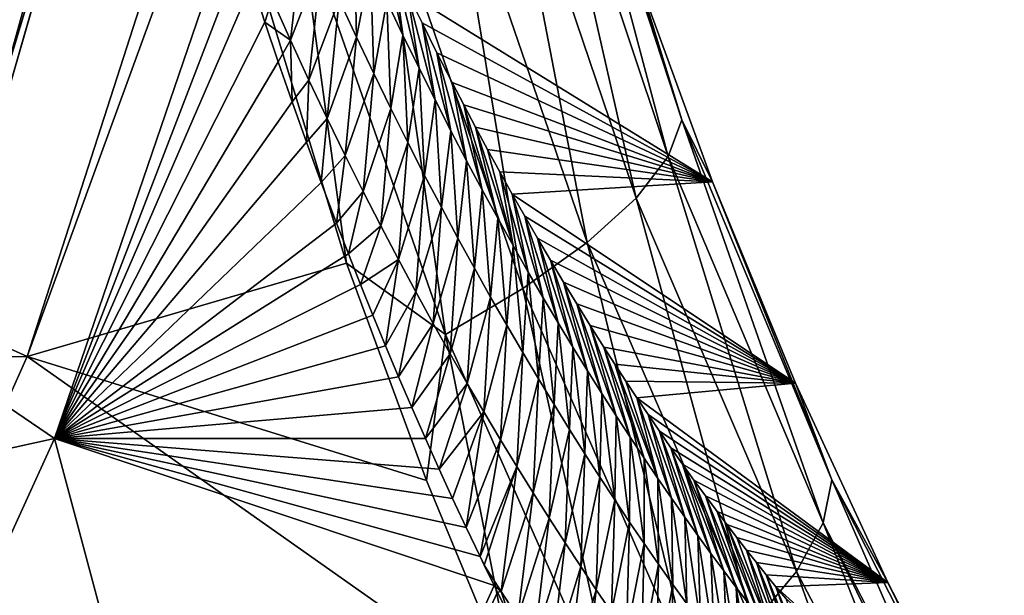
# Model space of a CAD drawing. Header units: metres. Extents: x -99 to 99, y -314 to 25.
# Tile 274 of 303: x 95.49 to 99.03, y -8.18 to -6.11. Entities that reach past the tile are written whole.
import ezdxf

# ---------------------------------------------------------------- set-up
doc = ezdxf.new("R2010")
doc.units = ezdxf.units.M
doc.layers.add('solid_K2442E1000C35', color=7, linetype='CONTINUOUS')

msp = doc.modelspace()

# ---------------------------------------------------------------- linework, layer by layer
at = {"layer": 'solid_K2442E1000C35'}
for points in [[(95.706367, -4.227642, -1.25189), (95.462296, -4.173916, -0.894368), (94.899857, -6.199633, -0.894368)], [(95.136696, -6.279433, -1.25189), (95.706367, -4.227642, -1.25189), (94.899857, -6.199633, -0.894368)], [(95.88604, -4.26719, -1.64741), (95.706367, -4.227642, -1.25189), (95.136696, -6.279433, -1.25189)], [(95.311035, -6.338175, -1.64741), (95.88604, -4.26719, -1.64741), (95.136696, -6.279433, -1.25189)], [(95.995834, -4.291358, -2.068888), (95.88604, -4.26719, -1.64741), (95.311035, -6.338175, -1.64741)], [(95.417572, -6.374072, -2.068888), (95.995834, -4.291358, -2.068888), (95.311035, -6.338175, -1.64741)], [(95.417572, -6.374072, -2.068888), (95.998558, -4.450418, -2.5), (95.995834, -4.291358, -2.068888)], [(95.998642, -4.450076, -4), (95.37748, -6.606075, -4), (57.001354, -4.450076, -4)], [(95.37767, -6.605581, -2.5), (95.37748, -6.606075, -4), (95.998642, -4.450076, -4)], [(95.998558, -4.450418, -2.5), (95.37767, -6.605581, -2.5), (95.998642, -4.450076, -4)], [(95.417572, -6.374072, -2.068888), (95.37767, -6.605581, -2.5), (95.998558, -4.450418, -2.5)], [(96.253586, -5.745637, 74.400856), (93.880341, -6.436971, 67.748955), (94.442383, -4.645605, 67.748955)], [(97.35936, -5.214268, 104.177521), (97.822464, -6.602559, 103.737114), (97.425362, -5.106947, 103.822411)], [(97.425362, -5.106947, 103.822411), (97.872551, -6.469707, 103.388092), (97.483459, -5.226255, 103.397675)], [(97.822464, -6.602559, 103.737114), (97.872551, -6.469707, 103.388092), (97.425362, -5.106947, 103.822411)], [(97.227501, -5.334341, 104.509438), (97.707184, -6.751802, 104.063324), (97.35936, -5.214268, 104.177521)], [(97.707184, -6.751802, 104.063324), (97.822464, -6.602559, 103.737114), (97.35936, -5.214268, 104.177521)], [(97.872551, -6.469707, 103.388092), (97.716316, -5.962319, 103.167412), (97.483459, -5.226255, 103.397675)], [(95.515289, -7.322868, 105.459549), (96.162827, -5.312612, 105.463432), (92.175552, -5.805587, 106.922951)], [(96.198502, -5.450109, 105.431847), (96.162827, -5.312612, 105.463432), (95.515289, -7.322868, 105.459549)], [(97.034447, -5.46291, 104.806381), (97.530807, -6.912148, 104.355133), (97.227501, -5.334341, 104.509438)], [(97.530807, -6.912148, 104.355133), (97.707184, -6.751802, 104.063324), (97.227501, -5.334341, 104.509438)], [(96.665001, -6.985887, 105.016922), (96.198502, -5.450109, 105.431847), (95.515289, -7.322868, 105.459549)], [(96.494118, -5.727134, 105.254807), (96.198502, -5.450109, 105.431847), (96.665001, -6.985887, 105.016922)], [(96.787056, -5.595411, 105.057808), (97.299591, -7.077905, 104.602196), (97.034447, -5.46291, 104.806381)], [(97.299591, -7.077905, 104.602196), (97.530807, -6.912148, 104.355133), (97.034447, -5.46291, 104.806381)], [(96.494118, -5.727134, 105.254807), (97.021736, -7.24318, 104.795738), (96.787056, -5.595411, 105.057808)], [(97.021736, -7.24318, 104.795738), (97.299591, -7.077905, 104.602196), (96.787056, -5.595411, 105.057808)], [(96.494118, -5.727134, 105.254807), (96.665001, -6.985887, 105.016922), (97.021736, -7.24318, 104.795738)], [(96.253586, -5.745637, 74.400856), (95.613808, -7.617971, 74.414452), (93.880341, -6.436971, 67.748955)], [(96.289131, -5.86023, 74.642113), (95.613808, -7.617971, 74.414452), (96.253586, -5.745637, 74.400856)], [(96.397598, -6.035013, 75.215828), (96.512329, -5.75176, 75.522705), (96.463982, -6.183753, 75.621033)], [(96.463982, -6.183753, 75.621033), (96.512329, -5.75176, 75.522705), (96.575577, -5.897069, 75.928169)], [(95.515289, -7.322868, 105.459549), (92.175552, -5.805587, 106.922951), (91.507782, -7.36167, 106.922951)], [(96.692139, -5.785684, 76.789886), (96.700935, -6.17252, 76.743767), (96.638451, -6.037217, 76.335236)], [(96.692139, -5.785684, 76.789886), (96.75119, -5.916442, 77.197144), (96.700935, -6.17252, 76.743767)], [(96.868248, -6.16537, 78.0159), (96.784416, -5.799662, 78.092628), (96.834122, -5.906725, 78.461052)], [(96.809898, -6.042939, 77.605843), (96.784416, -5.799662, 78.092628), (96.868248, -6.16537, 78.0159)], [(96.289131, -5.86023, 74.642113), (96.325592, -5.975691, 74.89119), (95.613808, -7.617971, 74.414452)], [(96.463982, -6.183753, 75.621033), (96.575577, -5.897069, 75.928169), (96.529892, -6.327079, 76.027641)], [(96.529892, -6.327079, 76.027641), (96.575577, -5.897069, 75.928169), (96.638451, -6.037217, 76.335236)], [(96.75119, -5.916442, 77.197144), (96.762985, -6.303277, 77.153625), (96.700935, -6.17252, 76.743767)], [(96.75119, -5.916442, 77.197144), (96.809898, -6.042939, 77.605843), (96.762985, -6.303277, 77.153625)], [(96.926201, -6.283929, 78.4272), (96.834122, -5.906725, 78.461052), (96.885078, -6.01405, 78.841034)], [(96.868248, -6.16537, 78.0159), (96.834122, -5.906725, 78.461052), (96.926201, -6.283929, 78.4272)], [(96.325592, -5.975691, 74.89119), (96.371696, -6.118062, 75.207718), (95.613808, -7.617971, 74.414452)], [(96.397598, -6.035013, 75.215828), (96.371696, -6.118062, 75.207718), (96.325592, -5.975691, 74.89119)], [(97.716316, -5.962319, 103.167412), (97.981903, -6.6935, 102.903351), (96.885078, -6.01405, 78.841034)], [(97.872551, -6.469707, 103.388092), (97.981903, -6.6935, 102.903351), (97.716316, -5.962319, 103.167412)], [(97.981903, -6.6935, 102.903351), (96.937279, -6.121474, 79.233727), (96.885078, -6.01405, 78.841034)], [(96.983742, -6.398808, 78.839661), (96.885078, -6.01405, 78.841034), (96.937279, -6.121474, 79.233727)], [(96.926201, -6.283929, 78.4272), (96.885078, -6.01405, 78.841034), (96.983742, -6.398808, 78.839661)], [(96.397598, -6.035013, 75.215828), (96.463982, -6.183753, 75.621033), (96.371696, -6.118062, 75.207718)], [(96.529892, -6.327079, 76.027641), (96.638451, -6.037217, 76.335236), (96.595314, -6.465322, 76.435532)], [(96.595314, -6.465322, 76.435532), (96.638451, -6.037217, 76.335236), (96.700935, -6.17252, 76.743767)], [(96.809898, -6.042939, 77.605843), (96.8246, -6.42971, 77.564728), (96.762985, -6.303277, 77.153625)], [(96.809898, -6.042939, 77.605843), (96.868248, -6.16537, 78.0159), (96.8246, -6.42971, 77.564728)], [(96.371696, -6.118062, 75.207718), (96.419708, -6.261323, 75.538124), (95.613808, -7.617971, 74.414452)], [(96.463982, -6.183753, 75.621033), (96.419708, -6.261323, 75.538124), (96.371696, -6.118062, 75.207718)], [(97.981903, -6.6935, 102.903351), (96.990707, -6.228834, 79.640282), (96.937279, -6.121474, 79.233727)], [(97.040855, -6.510161, 79.253204), (96.937279, -6.121474, 79.233727), (96.990707, -6.228834, 79.640282)], [(96.983742, -6.398808, 78.839661), (96.937279, -6.121474, 79.233727), (97.040855, -6.510161, 79.253204)], [(96.868248, -6.16537, 78.0159), (96.885742, -6.552026, 77.976997), (96.8246, -6.42971, 77.564728)], [(96.868248, -6.16537, 78.0159), (96.926201, -6.283929, 78.4272), (96.885742, -6.552026, 77.976997)], [(96.463982, -6.183753, 75.621033), (96.469589, -6.40542, 75.88266), (96.419708, -6.261323, 75.538124)], [(96.463982, -6.183753, 75.621033), (96.529892, -6.327079, 76.027641), (96.469589, -6.40542, 75.88266)], [(96.595314, -6.465322, 76.435532), (96.700935, -6.17252, 76.743767), (96.660233, -6.598812, 76.844597)], [(96.660233, -6.598812, 76.844597), (96.700935, -6.17252, 76.743767), (96.762985, -6.303277, 77.153625)], [(97.981903, -6.6935, 102.903351), (97.045387, -6.336193, 80.060333), (96.990707, -6.228834, 79.640282)], [(97.097511, -6.618121, 79.667755), (96.990707, -6.228834, 79.640282), (97.045387, -6.336193, 80.060333)], [(97.040855, -6.510161, 79.253204), (96.990707, -6.228834, 79.640282), (97.097511, -6.618121, 79.667755)], [(96.419708, -6.261323, 75.538124), (96.469589, -6.40542, 75.88266), (95.613808, -7.617971, 74.414452)], [(96.660233, -6.598812, 76.844597), (96.762985, -6.303277, 77.153625), (96.724632, -6.727818, 77.254768)], [(96.724632, -6.727818, 77.254768), (96.762985, -6.303277, 77.153625), (96.8246, -6.42971, 77.564728)], [(96.926201, -6.283929, 78.4272), (96.946404, -6.670431, 78.390343), (96.885742, -6.552026, 77.976997)], [(96.926201, -6.283929, 78.4272), (96.983742, -6.398808, 78.839661), (96.946404, -6.670431, 78.390343)], [(96.529892, -6.327079, 76.027641), (96.520966, -6.5505, 76.240601), (96.469589, -6.40542, 75.88266)], [(96.529892, -6.327079, 76.027641), (96.595314, -6.465322, 76.435532), (96.520966, -6.5505, 76.240601)], [(97.981903, -6.6935, 102.903351), (97.087219, -6.416747, 80.383919), (97.045387, -6.336193, 80.060333)], [(97.153694, -6.722816, 80.083267), (97.045387, -6.336193, 80.060333), (97.087219, -6.416747, 80.383919)], [(97.097511, -6.618121, 79.667755), (97.045387, -6.336193, 80.060333), (97.153694, -6.722816, 80.083267)], [(96.469589, -6.40542, 75.88266), (96.520966, -6.5505, 76.240601), (95.613808, -7.617971, 74.414452)], [(96.983742, -6.398808, 78.839661), (97.006569, -6.785122, 78.804695), (96.946404, -6.670431, 78.390343)], [(96.983742, -6.398808, 78.839661), (97.040855, -6.510161, 79.253204), (97.006569, -6.785122, 78.804695)], [(95.613808, -7.617971, 74.414452), (93.139946, -8.162285, 67.748955), (93.880341, -6.436971, 67.748955)], [(96.724632, -6.727818, 77.254768), (96.8246, -6.42971, 77.564728), (96.78849, -6.852553, 77.665962)], [(96.78849, -6.852553, 77.665962), (96.8246, -6.42971, 77.564728), (96.885742, -6.552026, 77.976997)], [(97.981903, -6.6935, 102.903351), (97.129745, -6.497225, 80.715462), (97.087219, -6.416747, 80.383919)], [(97.209389, -6.824379, 80.499672), (97.087219, -6.416747, 80.383919), (97.129745, -6.497225, 80.715462)], [(97.153694, -6.722816, 80.083267), (97.087219, -6.416747, 80.383919), (97.209389, -6.824379, 80.499672)], [(96.595314, -6.465322, 76.435532), (96.574127, -6.696324, 76.613235), (96.520966, -6.5505, 76.240601)], [(96.595314, -6.465322, 76.435532), (96.660233, -6.598812, 76.844597), (96.574127, -6.696324, 76.613235)], [(97.822464, -6.602559, 103.737114), (98.380394, -7.921935, 103.200394), (97.872551, -6.469707, 103.388092)], [(97.872551, -6.469707, 103.388092), (98.411934, -7.766835, 102.858452), (97.981903, -6.6935, 102.903351)], [(98.380394, -7.921935, 103.200394), (98.411934, -7.766835, 102.858452), (97.872551, -6.469707, 103.388092)], [(97.040855, -6.510161, 79.253204), (97.066208, -6.896255, 79.219986), (97.006569, -6.785122, 78.804695)], [(97.040855, -6.510161, 79.253204), (97.097511, -6.618121, 79.667755), (97.066208, -6.896255, 79.219986)], [(97.981903, -6.6935, 102.903351), (97.172943, -6.577532, 81.05555), (97.129745, -6.497225, 80.715462)], [(97.26458, -6.92293, 80.916916), (97.129745, -6.497225, 80.715462), (97.172943, -6.577532, 81.05555)], [(97.209389, -6.824379, 80.499672), (97.129745, -6.497225, 80.715462), (97.26458, -6.92293, 80.916916)], [(96.520966, -6.5505, 76.240601), (96.574127, -6.696324, 76.613235), (95.613808, -7.617971, 74.414452)], [(96.78849, -6.852553, 77.665962), (96.885742, -6.552026, 77.976997), (96.851799, -6.973231, 78.078125)], [(96.851799, -6.973231, 78.078125), (96.885742, -6.552026, 77.976997), (96.946404, -6.670431, 78.390343)], [(97.981903, -6.6935, 102.903351), (97.216805, -6.657578, 81.404739), (97.172943, -6.577532, 81.05555)], [(97.26458, -6.92293, 80.916916), (97.172943, -6.577532, 81.05555), (97.216805, -6.657578, 81.404739)], [(96.660233, -6.598812, 76.844597), (96.629395, -6.84264, 77.001907), (96.574127, -6.696324, 76.613235)], [(96.660233, -6.598812, 76.844597), (96.724632, -6.727818, 77.254768), (96.629395, -6.84264, 77.001907)], [(97.097511, -6.618121, 79.667755), (97.12532, -7.003964, 79.636162), (97.066208, -6.896255, 79.219986)], [(97.097511, -6.618121, 79.667755), (97.153694, -6.722816, 80.083267), (97.12532, -7.003964, 79.636162)], [(97.707184, -6.751802, 104.063324), (98.284538, -8.097048, 103.519951), (97.822464, -6.602559, 103.737114)], [(98.284538, -8.097048, 103.519951), (98.380394, -7.921935, 103.200394), (97.822464, -6.602559, 103.737114)], [(97.981903, -6.6935, 102.903351), (97.261345, -6.737497, 81.762268), (97.216805, -6.657578, 81.404739)], [(97.319252, -7.018565, 81.334953), (97.216805, -6.657578, 81.404739), (97.261345, -6.737497, 81.762268)], [(97.26458, -6.92293, 80.916916), (97.216805, -6.657578, 81.404739), (97.319252, -7.018565, 81.334953)], [(96.574127, -6.696324, 76.613235), (96.629395, -6.84264, 77.001907), (95.613808, -7.617971, 74.414452)], [(96.851799, -6.973231, 78.078125), (96.946404, -6.670431, 78.390343), (96.914536, -7.090065, 78.49118)], [(96.914536, -7.090065, 78.49118), (96.946404, -6.670431, 78.390343), (97.006569, -6.785122, 78.804695)], [(97.981903, -6.6935, 102.903351), (98.280769, -7.418728, 102.604378), (97.261345, -6.737497, 81.762268)], [(98.411934, -7.766835, 102.858452), (98.280769, -7.418728, 102.604378), (97.981903, -6.6935, 102.903351)], [(96.724632, -6.727818, 77.254768), (96.671989, -6.952745, 77.303513), (96.629395, -6.84264, 77.001907)], [(96.724632, -6.727818, 77.254768), (96.78849, -6.852553, 77.665962), (96.671989, -6.952745, 77.303513)], [(97.153694, -6.722816, 80.083267), (97.183876, -7.108387, 80.053185), (97.12532, -7.003964, 79.636162)], [(97.153694, -6.722816, 80.083267), (97.209389, -6.824379, 80.499672), (97.183876, -7.108387, 80.053185)], [(98.280769, -7.418728, 102.604378), (97.306572, -6.817304, 82.128021), (97.261345, -6.737497, 81.762268)], [(97.37339, -7.111373, 81.753746), (97.261345, -6.737497, 81.762268), (97.306572, -6.817304, 82.128021)], [(97.319252, -7.018565, 81.334953), (97.261345, -6.737497, 81.762268), (97.37339, -7.111373, 81.753746)], [(97.530807, -6.912148, 104.355133), (98.127754, -8.28597, 103.805794), (97.707184, -6.751802, 104.063324)], [(98.127754, -8.28597, 103.805794), (98.284538, -8.097048, 103.519951), (97.707184, -6.751802, 104.063324)], [(96.914536, -7.090065, 78.49118), (97.006569, -6.785122, 78.804695), (96.976692, -7.203238, 78.905075)], [(96.976692, -7.203238, 78.905075), (97.006569, -6.785122, 78.804695), (97.066208, -6.896255, 79.219986)], [(97.209389, -6.824379, 80.499672), (97.241875, -7.209661, 80.470993), (97.183876, -7.108387, 80.053185)], [(97.209389, -6.824379, 80.499672), (97.26458, -6.92293, 80.916916), (97.241875, -7.209661, 80.470993)], [(98.280769, -7.418728, 102.604378), (97.352455, -6.896865, 82.502686), (97.306572, -6.817304, 82.128021)], [(97.426979, -7.201442, 82.173256), (97.306572, -6.817304, 82.128021), (97.352455, -6.896865, 82.502686)], [(97.37339, -7.111373, 81.753746), (97.306572, -6.817304, 82.128021), (97.426979, -7.201442, 82.173256)], [(96.629395, -6.84264, 77.001907), (96.671989, -6.952745, 77.303513), (95.613808, -7.617971, 74.414452)], [(96.78849, -6.852553, 77.665962), (96.715446, -7.063193, 77.613609), (96.671989, -6.952745, 77.303513)], [(96.78849, -6.852553, 77.665962), (96.851799, -6.973231, 78.078125), (96.715446, -7.063193, 77.613609)], [(96.976692, -7.203238, 78.905075), (97.066208, -6.896255, 79.219986), (97.038261, -7.312893, 79.319763)], [(97.038261, -7.312893, 79.319763), (97.066208, -6.896255, 79.219986), (97.12532, -7.003964, 79.636162)], [(98.280769, -7.418728, 102.604378), (97.398964, -6.976049, 82.886948), (97.352455, -6.896865, 82.502686)], [(97.480003, -7.288862, 82.593437), (97.352455, -6.896865, 82.502686), (97.398964, -6.976049, 82.886948)], [(97.426979, -7.201442, 82.173256), (97.352455, -6.896865, 82.502686), (97.480003, -7.288862, 82.593437)], [(97.26458, -6.92293, 80.916916), (97.299301, -7.307906, 80.889534), (97.241875, -7.209661, 80.470993)], [(97.26458, -6.92293, 80.916916), (97.319252, -7.018565, 81.334953), (97.299301, -7.307906, 80.889534)], [(97.299591, -7.077905, 104.602196), (97.915619, -8.481994, 104.04776), (97.530807, -6.912148, 104.355133)], [(97.915619, -8.481994, 104.04776), (98.127754, -8.28597, 103.805794), (97.530807, -6.912148, 104.355133)], [(96.671989, -6.952745, 77.303513), (96.715446, -7.063193, 77.613609), (95.613808, -7.617971, 74.414452)], [(96.851799, -6.973231, 78.078125), (96.759911, -7.173879, 77.932877), (96.715446, -7.063193, 77.613609)], [(96.851799, -6.973231, 78.078125), (96.805534, -7.284693, 78.262016), (96.759911, -7.173879, 77.932877)], [(96.851799, -6.973231, 78.078125), (96.914536, -7.090065, 78.49118), (96.805534, -7.284693, 78.262016)], [(98.280769, -7.418728, 102.604378), (97.44606, -7.054728, 83.281502), (97.398964, -6.976049, 82.886948)], [(97.532448, -7.373717, 83.014259), (97.398964, -6.976049, 82.886948), (97.44606, -7.054728, 83.281502)], [(97.480003, -7.288862, 82.593437), (97.398964, -6.976049, 82.886948), (97.532448, -7.373717, 83.014259)], [(96.952667, -7.768702, 104.75927), (96.665001, -6.985887, 105.016922), (95.515289, -7.322868, 105.459549)], [(97.021736, -7.24318, 104.795738), (96.665001, -6.985887, 105.016922), (96.952667, -7.768702, 104.75927)], [(97.038261, -7.312893, 79.319763), (97.12532, -7.003964, 79.636162), (97.099228, -7.419171, 79.735214)], [(97.099228, -7.419171, 79.735214), (97.12532, -7.003964, 79.636162), (97.183876, -7.108387, 80.053185)], [(97.319252, -7.018565, 81.334953), (97.356133, -7.403218, 81.308784), (97.299301, -7.307906, 80.889534)], [(97.319252, -7.018565, 81.334953), (97.37339, -7.111373, 81.753746), (97.356133, -7.403218, 81.308784)], [(96.715446, -7.063193, 77.613609), (96.759911, -7.173879, 77.932877), (95.613808, -7.617971, 74.414452)], [(97.021736, -7.24318, 104.795738), (97.655655, -8.678151, 104.237274), (97.299591, -7.077905, 104.602196)], [(97.655655, -8.678151, 104.237274), (97.915619, -8.481994, 104.04776), (97.299591, -7.077905, 104.602196)], [(98.280769, -7.418728, 102.604378), (97.493774, -7.133022, 83.685806), (97.44606, -7.054728, 83.281502)], [(97.584305, -7.456073, 83.435692), (97.44606, -7.054728, 83.281502), (97.493774, -7.133022, 83.685806)], [(97.532448, -7.373717, 83.014259), (97.44606, -7.054728, 83.281502), (97.584305, -7.456073, 83.435692)], [(96.914536, -7.090065, 78.49118), (96.852417, -7.395532, 78.601631), (96.805534, -7.284693, 78.262016)], [(96.914536, -7.090065, 78.49118), (96.976692, -7.203238, 78.905075), (96.852417, -7.395532, 78.601631)], [(97.099228, -7.419171, 79.735214), (97.183876, -7.108387, 80.053185), (97.159576, -7.522212, 80.151375)], [(97.159576, -7.522212, 80.151375), (97.183876, -7.108387, 80.053185), (97.241875, -7.209661, 80.470993)], [(97.37339, -7.111373, 81.753746), (97.412369, -7.495691, 81.728706), (97.356133, -7.403218, 81.308784)], [(97.37339, -7.111373, 81.753746), (97.426979, -7.201442, 82.173256), (97.412369, -7.495691, 81.728706)], [(98.280769, -7.418728, 102.604378), (97.54213, -7.211038, 84.099312), (97.493774, -7.133022, 83.685806)], [(97.635559, -7.535992, 83.857704), (97.493774, -7.133022, 83.685806), (97.54213, -7.211038, 84.099312)], [(97.584305, -7.456073, 83.435692), (97.493774, -7.133022, 83.685806), (97.635559, -7.535992, 83.857704)], [(96.759911, -7.173879, 77.932877), (96.805534, -7.284693, 78.262016), (95.613808, -7.617971, 74.414452)], [(96.976692, -7.203238, 78.905075), (96.900208, -7.506487, 78.950813), (96.852417, -7.395532, 78.601631)], [(96.976692, -7.203238, 78.905075), (97.038261, -7.312893, 79.319763), (96.900208, -7.506487, 78.950813)], [(97.159576, -7.522212, 80.151375), (97.241875, -7.209661, 80.470993), (97.219292, -7.622151, 80.568207)], [(97.219292, -7.622151, 80.568207), (97.241875, -7.209661, 80.470993), (97.299301, -7.307906, 80.889534)], [(97.426979, -7.201442, 82.173256), (97.467987, -7.585416, 82.149269), (97.412369, -7.495691, 81.728706)], [(97.426979, -7.201442, 82.173256), (97.480003, -7.288862, 82.593437), (97.467987, -7.585416, 82.149269)], [(98.280769, -7.418728, 102.604378), (97.591064, -7.288589, 84.522827), (97.54213, -7.211038, 84.099312)], [(97.686203, -7.613534, 84.280281), (97.54213, -7.211038, 84.099312), (97.591064, -7.288589, 84.522827)], [(97.635559, -7.535992, 83.857704), (97.54213, -7.211038, 84.099312), (97.686203, -7.613534, 84.280281)], [(97.021736, -7.24318, 104.795738), (96.952667, -7.768702, 104.75927), (97.28363, -8.569057, 104.461082)], [(97.021736, -7.24318, 104.795738), (97.28363, -8.569057, 104.461082), (97.655655, -8.678151, 104.237274)], [(96.805534, -7.284693, 78.262016), (96.852417, -7.395532, 78.601631), (95.613808, -7.617971, 74.414452)], [(97.480003, -7.288862, 82.593437), (97.52298, -7.672485, 82.570435), (97.467987, -7.585416, 82.149269)], [(97.480003, -7.288862, 82.593437), (97.532448, -7.373717, 83.014259), (97.52298, -7.672485, 82.570435)], [(98.280769, -7.418728, 102.604378), (97.630592, -7.350173, 84.869408), (97.591064, -7.288589, 84.522827)], [(97.736229, -7.688763, 84.703384), (97.591064, -7.288589, 84.522827), (97.630592, -7.350173, 84.869408)], [(97.686203, -7.613534, 84.280281), (97.591064, -7.288589, 84.522827), (97.736229, -7.688763, 84.703384)], [(94.652443, -9.257127, 105.459549), (95.515289, -7.322868, 105.459549), (91.507782, -7.36167, 106.922951)], [(97.28363, -8.569057, 104.461082), (95.515289, -7.322868, 105.459549), (94.652443, -9.257127, 105.459549)], [(97.28363, -8.569057, 104.461082), (96.952667, -7.768702, 104.75927), (95.515289, -7.322868, 105.459549)], [(97.038261, -7.312893, 79.319763), (96.948875, -7.617532, 79.309685), (96.900208, -7.506487, 78.950813)], [(97.038261, -7.312893, 79.319763), (97.099228, -7.419171, 79.735214), (96.948875, -7.617532, 79.309685)], [(97.219292, -7.622151, 80.568207), (97.299301, -7.307906, 80.889534), (97.278374, -7.7191, 80.98568)], [(97.278374, -7.7191, 80.98568), (97.299301, -7.307906, 80.889534), (97.356133, -7.403218, 81.308784)], [(98.280769, -7.418728, 102.604378), (97.670425, -7.41125, 85.223343), (97.630592, -7.350173, 84.869408)], [(97.785614, -7.761738, 85.126991), (97.630592, -7.350173, 84.869408), (97.670425, -7.41125, 85.223343)], [(97.736229, -7.688763, 84.703384), (97.630592, -7.350173, 84.869408), (97.785614, -7.761738, 85.126991)], [(96.852417, -7.395532, 78.601631), (96.900208, -7.506487, 78.950813), (95.613808, -7.617971, 74.414452)], [(97.278374, -7.7191, 80.98568), (97.356133, -7.403218, 81.308784), (97.336807, -7.813151, 81.403763)], [(97.336807, -7.813151, 81.403763), (97.356133, -7.403218, 81.308784), (97.412369, -7.495691, 81.728706)], [(97.532448, -7.373717, 83.014259), (97.577339, -7.756984, 82.99218), (97.52298, -7.672485, 82.570435)], [(97.532448, -7.373717, 83.014259), (97.584305, -7.456073, 83.435692), (97.577339, -7.756984, 82.99218)], [(97.099228, -7.419171, 79.735214), (96.998566, -7.728552, 79.679054), (96.948875, -7.617532, 79.309685)], [(97.099228, -7.419171, 79.735214), (97.159576, -7.522212, 80.151375), (96.998566, -7.728552, 79.679054)], [(98.280769, -7.418728, 102.604378), (97.710541, -7.471746, 85.584976), (97.670425, -7.41125, 85.223343)], [(97.785614, -7.761738, 85.126991), (97.670425, -7.41125, 85.223343), (97.710541, -7.471746, 85.584976)], [(98.280769, -7.418728, 102.604378), (98.613411, -8.136756, 102.269264), (97.710541, -7.471746, 85.584976)], [(98.411934, -7.766835, 102.858452), (98.613411, -8.136756, 102.269264), (98.280769, -7.418728, 102.604378)], [(97.584305, -7.456073, 83.435692), (97.63105, -7.838977, 83.414467), (97.577339, -7.756984, 82.99218)], [(97.584305, -7.456073, 83.435692), (97.635559, -7.535992, 83.857704), (97.63105, -7.838977, 83.414467)], [(98.613411, -8.136756, 102.269264), (97.750999, -7.531893, 85.953339), (97.710541, -7.471746, 85.584976)], [(97.834358, -7.832514, 85.551079), (97.710541, -7.471746, 85.584976), (97.750999, -7.531893, 85.953339)], [(97.785614, -7.761738, 85.126991), (97.710541, -7.471746, 85.584976), (97.834358, -7.832514, 85.551079)], [(96.900208, -7.506487, 78.950813), (96.948875, -7.617532, 79.309685), (95.613808, -7.617971, 74.414452)], [(97.336807, -7.813151, 81.403763), (97.412369, -7.495691, 81.728706), (97.394585, -7.9044, 81.822433)], [(97.394585, -7.9044, 81.822433), (97.412369, -7.495691, 81.728706), (97.467987, -7.585416, 82.149269)], [(97.159576, -7.522212, 80.151375), (97.046623, -7.833379, 80.038658), (96.998566, -7.728552, 79.679054)], [(97.159576, -7.522212, 80.151375), (97.095833, -7.937978, 80.409012), (97.046623, -7.833379, 80.038658)], [(97.159576, -7.522212, 80.151375), (97.219292, -7.622151, 80.568207), (97.095833, -7.937978, 80.409012)], [(97.635559, -7.535992, 83.857704), (97.684105, -7.918528, 83.83728), (97.63105, -7.838977, 83.414467)], [(97.635559, -7.535992, 83.857704), (97.686203, -7.613534, 84.280281), (97.684105, -7.918528, 83.83728)], [(98.613411, -8.136756, 102.269264), (97.791794, -7.591691, 86.328423), (97.750999, -7.531893, 85.953339)], [(97.882439, -7.901132, 85.975632), (97.750999, -7.531893, 85.953339), (97.791794, -7.591691, 86.328423)], [(97.834358, -7.832514, 85.551079), (97.750999, -7.531893, 85.953339), (97.882439, -7.901132, 85.975632)], [(95.613808, -7.617971, 74.414452), (94.79348, -9.419109, 74.414452), (93.139946, -8.162285, 67.748955)], [(96.290276, -10.153956, 81.183411), (94.79348, -9.419109, 74.414452), (95.613808, -7.617971, 74.414452)], [(96.948875, -7.617532, 79.309685), (96.998566, -7.728552, 79.679054), (95.613808, -7.617971, 74.414452)], [(97.196518, -8.146669, 81.178879), (96.290276, -10.153956, 81.183411), (95.613808, -7.617971, 74.414452)], [(97.145813, -8.042418, 80.789055), (97.196518, -8.146669, 81.178879), (95.613808, -7.617971, 74.414452)], [(97.095833, -7.937978, 80.409012), (97.145813, -8.042418, 80.789055), (95.613808, -7.617971, 74.414452)], [(97.046623, -7.833379, 80.038658), (97.095833, -7.937978, 80.409012), (95.613808, -7.617971, 74.414452)], [(96.998566, -7.728552, 79.679054), (97.046623, -7.833379, 80.038658), (95.613808, -7.617971, 74.414452)], [(97.394585, -7.9044, 81.822433), (97.467987, -7.585416, 82.149269), (97.451698, -7.99294, 82.241653)], [(97.451698, -7.99294, 82.241653), (97.467987, -7.585416, 82.149269), (97.52298, -7.672485, 82.570435)], [(97.686203, -7.613534, 84.280281), (97.736488, -7.995701, 84.260597), (97.684105, -7.918528, 83.83728)], [(97.686203, -7.613534, 84.280281), (97.736229, -7.688763, 84.703384), (97.736488, -7.995701, 84.260597)], [(98.613411, -8.136756, 102.269264), (97.832886, -7.65101, 86.710747), (97.791794, -7.591691, 86.328423)], [(97.929863, -7.967637, 86.400627), (97.791794, -7.591691, 86.328423), (97.832886, -7.65101, 86.710747)], [(97.882439, -7.901132, 85.975632), (97.791794, -7.591691, 86.328423), (97.929863, -7.967637, 86.400627)], [(97.219292, -7.622151, 80.568207), (97.145813, -8.042418, 80.789055), (97.095833, -7.937978, 80.409012)], [(97.219292, -7.622151, 80.568207), (97.278374, -7.7191, 80.98568), (97.145813, -8.042418, 80.789055)], [(98.613411, -8.136756, 102.269264), (97.874222, -7.709721, 87.100838), (97.832886, -7.65101, 86.710747)], [(97.976616, -8.03207, 86.82605), (97.832886, -7.65101, 86.710747), (97.874222, -7.709721, 87.100838)], [(97.929863, -7.967637, 86.400627), (97.832886, -7.65101, 86.710747), (97.976616, -8.03207, 86.82605)], [(97.451698, -7.99294, 82.241653), (97.52298, -7.672485, 82.570435), (97.508125, -8.078864, 82.6614)], [(97.508125, -8.078864, 82.6614), (97.52298, -7.672485, 82.570435), (97.577339, -7.756984, 82.99218)], [(97.736229, -7.688763, 84.703384), (97.7882, -8.07056, 84.684402), (97.736488, -7.995701, 84.260597)], [(97.736229, -7.688763, 84.703384), (97.785614, -7.761738, 85.126991), (97.7882, -8.07056, 84.684402)], [(97.278374, -7.7191, 80.98568), (97.160751, -8.073326, 80.903473), (97.145813, -8.042418, 80.789055)], [(97.278374, -7.7191, 80.98568), (97.221756, -8.169243, 81.325958), (97.160751, -8.073326, 80.903473)], [(97.278374, -7.7191, 80.98568), (97.336807, -7.813151, 81.403763), (97.221756, -8.169243, 81.325958)], [(98.613411, -8.136756, 102.269264), (97.915764, -7.767696, 87.499214), (97.874222, -7.709721, 87.100838)], [(98.022682, -8.094476, 87.251877), (97.874222, -7.709721, 87.100838), (97.915764, -7.767696, 87.499214)], [(97.976616, -8.03207, 86.82605), (97.874222, -7.709721, 87.100838), (98.022682, -8.094476, 87.251877)], [(97.508125, -8.078864, 82.6614), (97.577339, -7.756984, 82.99218), (97.563873, -8.162249, 83.08165)], [(97.563873, -8.162249, 83.08165), (97.577339, -7.756984, 82.99218), (97.63105, -7.838977, 83.414467)], [(97.785614, -7.761738, 85.126991), (97.839226, -8.143167, 85.108658), (97.7882, -8.07056, 84.684402)], [(97.785614, -7.761738, 85.126991), (97.834358, -7.832514, 85.551079), (97.839226, -8.143167, 85.108658)], [(98.613411, -8.136756, 102.269264), (97.957443, -7.824808, 87.90641), (97.915764, -7.767696, 87.499214)], [(98.068054, -8.154897, 87.678101), (97.915764, -7.767696, 87.499214), (97.957443, -7.824808, 87.90641)], [(98.022682, -8.094476, 87.251877), (97.915764, -7.767696, 87.499214), (98.068054, -8.154897, 87.678101)], [(98.380394, -7.921935, 103.200394), (99.021835, -9.163827, 102.57476), (98.411934, -7.766835, 102.858452)], [(98.411934, -7.766835, 102.858452), (99.032822, -8.989988, 102.240646), (98.613411, -8.136756, 102.269264)], [(98.411934, -7.766835, 102.858452), (99.021835, -9.163827, 102.57476), (99.032822, -8.989988, 102.240646)], [(97.336807, -7.813151, 81.403763), (97.281754, -8.261642, 81.746689), (97.221756, -8.169243, 81.325958)], [(97.336807, -7.813151, 81.403763), (97.394585, -7.9044, 81.822433), (97.281754, -8.261642, 81.746689)], [(98.613411, -8.136756, 102.269264), (97.999298, -7.881156, 88.322144), (97.957443, -7.824808, 87.90641)], [(98.112724, -8.213369, 88.104691), (97.957443, -7.824808, 87.90641), (97.999298, -7.881156, 88.322144)], [(98.068054, -8.154897, 87.678101), (97.957443, -7.824808, 87.90641), (98.112724, -8.213369, 88.104691)], [(97.563873, -8.162249, 83.08165), (97.63105, -7.838977, 83.414467), (97.618919, -8.243158, 83.502388)], [(97.618919, -8.243158, 83.502388), (97.63105, -7.838977, 83.414467), (97.684105, -7.918528, 83.83728)], [(97.834358, -7.832514, 85.551079), (97.889557, -8.213573, 85.533356), (97.839226, -8.143167, 85.108658)], [(97.834358, -7.832514, 85.551079), (97.882439, -7.901132, 85.975632), (97.889557, -8.213573, 85.533356)], [(97.882439, -7.901132, 85.975632), (97.939186, -8.281822, 85.958481), (97.889557, -8.213573, 85.533356)], [(97.882439, -7.901132, 85.975632), (97.929863, -7.967637, 86.400627), (97.939186, -8.281822, 85.958481)], [(98.613411, -8.136756, 102.269264), (98.034386, -7.927749, 88.674339), (97.999298, -7.881156, 88.322144)], [(98.156693, -8.269925, 88.531647), (97.999298, -7.881156, 88.322144), (98.034386, -7.927749, 88.674339)], [(98.112724, -8.213369, 88.104691), (97.999298, -7.881156, 88.322144), (98.156693, -8.269925, 88.531647)], [(97.394585, -7.9044, 81.822433), (97.341034, -8.351274, 82.167915), (97.281754, -8.261642, 81.746689)], [(97.394585, -7.9044, 81.822433), (97.451698, -7.99294, 82.241653), (97.341034, -8.351274, 82.167915)], [(97.618919, -8.243158, 83.502388), (97.684105, -7.918528, 83.83728), (97.673271, -8.321657, 83.923592)], [(97.673271, -8.321657, 83.923592), (97.684105, -7.918528, 83.83728), (97.736488, -7.995701, 84.260597)], [(98.613411, -8.136756, 102.269264), (98.069611, -7.973901, 89.032089), (98.034386, -7.927749, 88.674339)], [(98.199936, -8.324594, 88.958939), (98.034386, -7.927749, 88.674339), (98.069611, -7.973901, 89.032089)], [(98.156693, -8.269925, 88.531647), (98.034386, -7.927749, 88.674339), (98.199936, -8.324594, 88.958939)], [(98.284538, -8.097048, 103.519951), (98.947578, -9.361259, 102.886978), (98.380394, -7.921935, 103.200394)], [(98.380394, -7.921935, 103.200394), (99.009369, -9.210384, 102.653976), (99.021835, -9.163827, 102.57476)], [(98.380394, -7.921935, 103.200394), (98.947578, -9.361259, 102.886978), (99.009369, -9.210384, 102.653976)], [(97.929863, -7.967637, 86.400627), (97.988098, -8.347961, 86.38401), (97.939186, -8.281822, 85.958481)], [(97.929863, -7.967637, 86.400627), (97.976616, -8.03207, 86.82605), (97.988098, -8.347961, 86.38401)], [(98.613411, -8.136756, 102.269264), (98.104942, -8.019503, 89.395744), (98.069611, -7.973901, 89.032089)], [(98.199936, -8.324594, 88.958939), (98.069611, -7.973901, 89.032089), (98.104942, -8.019503, 89.395744)], [(97.451698, -7.99294, 82.241653), (97.399582, -8.438236, 82.58963), (97.341034, -8.351274, 82.167915)], [(97.451698, -7.99294, 82.241653), (97.508125, -8.078864, 82.6614), (97.399582, -8.438236, 82.58963)], [(97.673271, -8.321657, 83.923592), (97.736488, -7.995701, 84.260597), (97.726906, -8.39781, 84.345245)], [(97.726906, -8.39781, 84.345245), (97.736488, -7.995701, 84.260597), (97.7882, -8.07056, 84.684402)], [(97.145813, -8.042418, 80.789055), (97.160751, -8.073326, 80.903473), (97.196518, -8.146669, 81.178879)], [(97.976616, -8.03207, 86.82605), (98.036293, -8.412031, 86.809929), (97.988098, -8.347961, 86.38401)], [(97.976616, -8.03207, 86.82605), (98.022682, -8.094476, 87.251877), (98.036293, -8.412031, 86.809929)], [(98.613411, -8.136756, 102.269264), (98.140312, -8.064445, 89.765663), (98.104942, -8.019503, 89.395744)], [(98.242462, -8.377404, 89.386574), (98.104942, -8.019503, 89.395744), (98.140312, -8.064445, 89.765663)], [(98.199936, -8.324594, 88.958939), (98.104942, -8.019503, 89.395744), (98.242462, -8.377404, 89.386574)], [(97.221756, -8.169243, 81.325958), (97.196518, -8.146669, 81.178879), (97.160751, -8.073326, 80.903473)], [(97.508125, -8.078864, 82.6614), (97.457382, -8.52261, 83.011803), (97.399582, -8.438236, 82.58963)], [(97.508125, -8.078864, 82.6614), (97.563873, -8.162249, 83.08165), (97.457382, -8.52261, 83.011803)], [(97.726906, -8.39781, 84.345245), (97.7882, -8.07056, 84.684402), (97.779816, -8.471681, 84.767319)], [(97.779816, -8.471681, 84.767319), (97.7882, -8.07056, 84.684402), (97.839226, -8.143167, 85.108658)], [(98.613411, -8.136756, 102.269264), (98.17569, -8.108619, 90.142181), (98.140312, -8.064445, 89.765663)], [(98.284256, -8.428387, 89.814522), (98.140312, -8.064445, 89.765663), (98.17569, -8.108619, 90.142181)], [(98.242462, -8.377404, 89.386574), (98.140312, -8.064445, 89.765663), (98.284256, -8.428387, 89.814522)], [(98.022682, -8.094476, 87.251877), (98.083755, -8.474078, 87.236221), (98.036293, -8.412031, 86.809929)], [(98.022682, -8.094476, 87.251877), (98.068054, -8.154897, 87.678101), (98.083755, -8.474078, 87.236221)], [(98.127754, -8.28597, 103.805794), (98.812691, -9.575295, 103.166214), (98.284538, -8.097048, 103.519951)], [(98.613411, -8.136756, 102.269264), (98.211014, -8.151917, 90.525658), (98.17569, -8.108619, 90.142181)], [(98.325317, -8.477571, 90.242775), (98.17569, -8.108619, 90.142181), (98.211014, -8.151917, 90.525658)], [(98.284256, -8.428387, 89.814522), (98.17569, -8.108619, 90.142181), (98.325317, -8.477571, 90.242775)], [(98.284538, -8.097048, 103.519951), (98.812691, -9.575295, 103.166214), (98.947578, -9.361259, 102.886978)], [(97.208351, -8.170712, 81.270409), (96.290276, -10.153956, 81.183411), (97.196518, -8.146669, 81.178879)], [(97.221756, -8.169243, 81.325958), (97.208351, -8.170712, 81.270409), (97.196518, -8.146669, 81.178879)], [(97.779816, -8.471681, 84.767319), (97.839226, -8.143167, 85.108658), (97.832001, -8.543329, 85.189804)], [(97.832001, -8.543329, 85.189804), (97.839226, -8.143167, 85.108658), (97.889557, -8.213573, 85.533356)], [(98.613411, -8.136756, 102.269264), (98.980247, -8.846045, 101.896843), (98.211014, -8.151917, 90.525658)], [(99.032822, -8.989988, 102.240646), (98.980247, -8.846045, 101.896843), (98.613411, -8.136756, 102.269264)], [(97.208351, -8.170712, 81.270409), (97.252106, -8.258632, 81.610725), (96.290276, -10.153956, 81.183411)], [(97.221756, -8.169243, 81.325958), (97.252106, -8.258632, 81.610725), (97.208351, -8.170712, 81.270409)], [(97.221756, -8.169243, 81.325958), (97.281754, -8.261642, 81.746689), (97.252106, -8.258632, 81.610725)], [(97.563873, -8.162249, 83.08165), (97.514442, -8.604462, 83.434425), (97.457382, -8.52261, 83.011803)], [(97.563873, -8.162249, 83.08165), (97.618919, -8.243158, 83.502388), (97.514442, -8.604462, 83.434425)], [(98.068054, -8.154897, 87.678101), (98.130486, -8.534144, 87.66288), (98.083755, -8.474078, 87.236221)], [(98.068054, -8.154897, 87.678101), (98.112724, -8.213369, 88.104691), (98.130486, -8.534144, 87.66288)], [(98.980247, -8.846045, 101.896843), (98.246246, -8.194252, 90.916367), (98.211014, -8.151917, 90.525658)], [(98.365623, -8.524987, 90.671326), (98.211014, -8.151917, 90.525658), (98.246246, -8.194252, 90.916367)], [(98.325317, -8.477571, 90.242775), (98.211014, -8.151917, 90.525658), (98.365623, -8.524987, 90.671326)]]:
    msp.add_3dface(points, dxfattribs=at)

doc.saveas('drawing.dxf')
